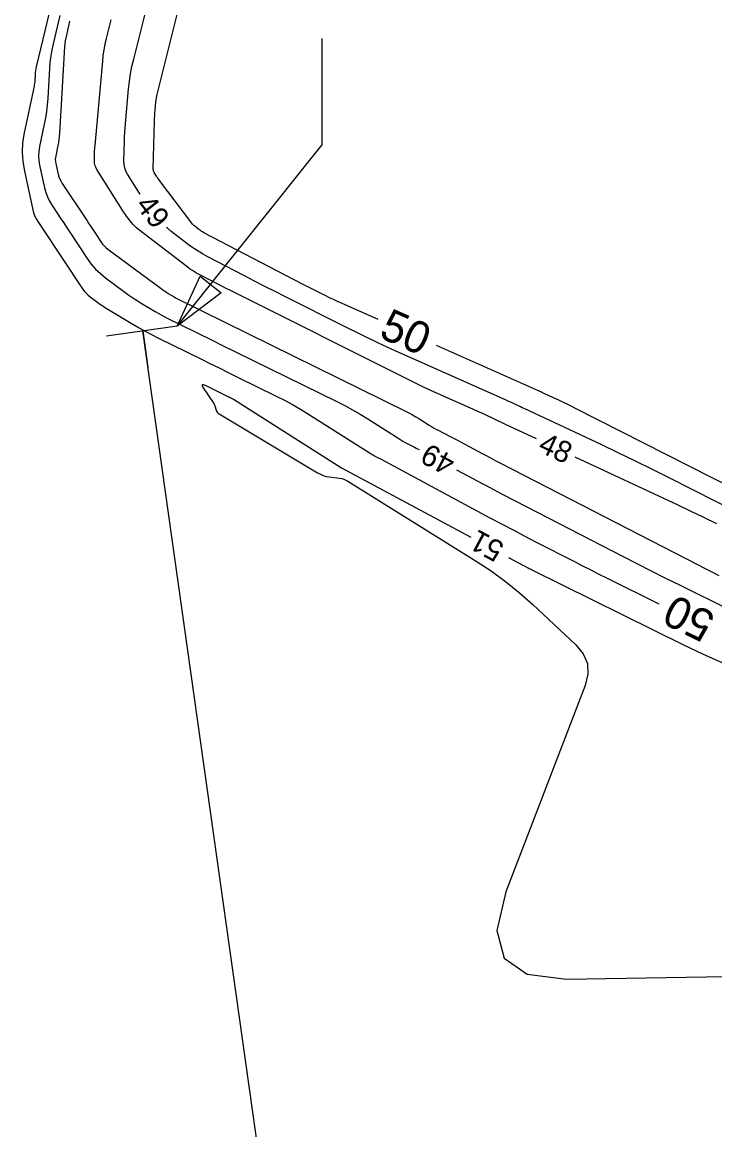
# Model space of a CAD drawing. Extents: x 2384780 to 2405861, y 547869 to 573706.
# Drawn here: x 2394284.8 to 2394349.7, y 554234.6 to 554338.4 of the extents above; entities that cross this region are included whole.
import ezdxf

# ---------------------------------------------------------------- set-up
doc = ezdxf.new("R2010")
doc.units = 0
for name, color, linetype in [('Breaklines', 7, 'Continuous'), ('Old_Level_5', 7, 'Continuous'), ('Old_Level_60', 7, 'Continuous'), ('Old_Level_61', 7, 'Continuous')]:
    doc.layers.add(name, color=color, linetype=linetype)

# ---------------------------------------------------------------- blocks, each defined once
blk = doc.blocks.new('HDWL')
at = {"layer": 'Breaklines'}
for p, q in [((0, -0.0655), (0, 0.0685)), ((0, 0), (-0.0685, 0))]:
    blk.add_line(p, q, dxfattribs=at)

msp = doc.modelspace()

# ---------------------------------------------------------------- linework, layer by layer
at = {"layer": 'Breaklines'}
msp.add_line((2394319.96325, 554140.06375), (2394296.07525, 554309.4645), dxfattribs=at)
at = {"layer": 'Old_Level_5'}
for p in [(2394312.877, 554336.87875), (2394299.31825, 554309.92175)]:
    msp.add_line(p, (2394312.877, 554326.87875), dxfattribs=at)
msp.add_lwpolyline([(2394303.417, 554313.04625), (2394299.31825, 554309.92175), (2394301.4645, 554314.6075)], close=True, dxfattribs=at)
at = {"layer": 'Old_Level_60'}
for points in [[(2394288.302, 554339.03025), (2394287.67775, 554336.385), (2394287.55625, 554335.81625), (2394287.46, 554335.244), (2394287.3885, 554334.668), (2394287.34175, 554334.0885), (2394287.17475, 554331.2495), (2394287.12775, 554330.6425), (2394287.05775, 554330.03875), (2394286.965, 554329.438), (2394286.8495, 554328.8405), (2394286.40775, 554326.7655), (2394286.33725, 554326.321), (2394286.31525, 554325.8765), (2394286.34175, 554325.4325), (2394286.4165, 554324.98875), (2394286.88525, 554322.89025), (2394287.00475, 554322.44875), (2394287.163, 554322.0235), (2394287.35925, 554321.6145), (2394287.594, 554321.222), (2394288.48525, 554319.87325), (2394288.67625, 554319.58425), (2394288.86725, 554319.2955), (2394289.05825, 554319.0065), (2394289.2495, 554318.71775), (2394290.88225, 554316.25175), (2394291.25225, 554315.74225), (2394291.662, 554315.2705), (2394292.1115, 554314.83675), (2394292.601, 554314.44075), (2394294.41425, 554313.09875), (2394294.78775, 554312.829), (2394295.1675, 554312.56875), (2394295.5535, 554312.31725), (2394295.9455, 554312.07525), (2394297.236, 554311.29925), (2394297.514, 554311.136), (2394297.79525, 554310.9785), (2394298.07975, 554310.82675), (2394298.3675, 554310.681), (2394301.0565, 554309.352), (2394301.633, 554309.06725), (2394302.20925, 554308.783), (2394302.78575, 554308.49875), (2394303.3625, 554308.21475), (2394314.25825, 554302.85275), (2394315.00225, 554302.47425), (2394315.735, 554302.076), (2394316.457, 554301.658), (2394317.168, 554301.2205), (2394320.0675, 554299.38175), (2394320.265, 554299.25975), (2394320.465, 554299.14225), (2394320.6675, 554299.02925), (2394320.87275, 554298.92075), (2394321.5475, 554298.574), (2394321.692, 554298.4995), (2394321.836, 554298.42425), (2394321.97, 554298.35325)], [(2394289.22925, 554338.481), (2394288.92625, 554337.19625), (2394288.86725, 554336.92025), (2394288.8205, 554336.64225), (2394288.78575, 554336.36275), (2394288.763, 554336.08125), (2394288.28775, 554327.99775), (2394288.26525, 554327.708), (2394288.23175, 554327.4195), (2394288.1875, 554327.13275), (2394288.13225, 554326.84725), (2394287.929, 554325.892), (2394287.8995, 554325.7055), (2394287.89025, 554325.519), (2394287.90125, 554325.3325), (2394287.93275, 554325.14625)], [(2394332.9865, 554299.34825), (2394330.07325, 554300.7125), (2394329.768, 554300.8555), (2394329.46275, 554300.9985), (2394329.1575, 554301.14125), (2394328.85225, 554301.28425), (2394327.85525, 554301.75125), (2394327.64125, 554301.85075), (2394327.427, 554301.94925), (2394327.212, 554302.04675), (2394326.99675, 554302.143), (2394323.76475, 554303.58025), (2394323.074, 554303.892), (2394322.387, 554304.21175), (2394321.70375, 554304.5395), (2394321.02425, 554304.875), (2394304.31575, 554313.24625), (2394303.89925, 554313.456), (2394303.48375, 554313.66725), (2394303.06875, 554313.88025), (2394302.65475, 554314.09475), (2394301.30375, 554314.7985), (2394301.018, 554314.95525), (2394300.74, 554315.124), (2394300.4695, 554315.3045), (2394300.20675, 554315.49725), (2394295.67925, 554318.969), (2394295.49875, 554319.11725), (2394295.32975, 554319.27625), (2394295.172, 554319.44675), (2394295.02525, 554319.62825), (2394294.5645, 554320.23925), (2394294.467, 554320.37125), (2394294.37275, 554320.505), (2394294.281, 554320.641), (2394294.19225, 554320.77875), (2394291.78625, 554324.60475), (2394291.68025, 554324.803), (2394291.606, 554325.01025), (2394291.56375, 554325.226), (2394291.5535, 554325.45075), (2394291.572, 554326.199), (2394291.57725, 554326.35925), (2394291.585, 554326.51925), (2394291.59575, 554326.67925), (2394291.609, 554326.839), (2394292.32875, 554334.7375), (2394292.38875, 554335.279), (2394292.4695, 554335.817), (2394292.571, 554336.3515), (2394292.69325, 554336.8825), (2394293.12675, 554338.61125)], [(2394295.8485, 554322.29175), (2394295.72675, 554322.47275), (2394295.508, 554322.81225), (2394294.6665, 554324.15025), (2394294.50975, 554324.4435), (2394294.40025, 554324.74975), (2394294.33775, 554325.06875), (2394294.3225, 554325.401), (2394294.3685, 554327.268), (2394294.38175, 554327.66775), (2394294.4015, 554328.06725), (2394294.428, 554328.46625), (2394294.461, 554328.865), (2394294.7605, 554332.151), (2394294.838, 554332.85275), (2394294.94275, 554333.55), (2394295.07425, 554334.24275), (2394295.23275, 554334.93075), (2394296.26725, 554339.05625)], [(2394287.93275, 554325.14625), (2394288.12675, 554324.277), (2394288.1975, 554324.01575), (2394288.291, 554323.764), (2394288.40725, 554323.522), (2394288.54625, 554323.28975), (2394290.85975, 554319.7885), (2394291.04075, 554319.51475), (2394291.22175, 554319.241), (2394291.40275, 554318.96725), (2394291.58375, 554318.69375), (2394292.17575, 554317.8), (2394292.30975, 554317.61525), (2394292.45825, 554317.44425), (2394292.621, 554317.287), (2394292.7985, 554317.1435), (2394297.81325, 554313.432), (2394297.97475, 554313.3155), (2394298.139, 554313.20275), (2394298.306, 554313.094), (2394298.4755, 554312.98925), (2394299.03375, 554312.6535), (2394299.15425, 554312.583), (2394299.27575, 554312.51475), (2394299.399, 554312.44925), (2394299.5235, 554312.386), (2394300.68675, 554311.81125), (2394300.936, 554311.688), (2394301.1855, 554311.565), (2394301.435, 554311.442), (2394301.68425, 554311.31925), (2394320.756, 554301.9335), (2394321.065, 554301.77625), (2394321.3695, 554301.611), (2394321.66925, 554301.43725), (2394321.96475, 554301.2555), (2394322.92175, 554300.64875), (2394323.12825, 554300.521), (2394323.3375, 554300.398), (2394323.54925, 554300.28), (2394323.764, 554300.1665), (2394324.89975, 554299.58275), (2394325.143, 554299.45725), (2394325.3855, 554299.3305), (2394325.62725, 554299.20275), (2394325.86875, 554299.07375), (2394327.879, 554297.994), (2394328.31025, 554297.76375), (2394328.7425, 554297.53525), (2394329.17575, 554297.3085), (2394329.61, 554297.08375), (2394348.06725, 554287.58125), (2394348.73025, 554287.2415), (2394349.39475, 554286.9045), (2394350.06075, 554286.57025)], [(2394358.396, 554289.12), (2394345.45625, 554295.68325), (2394343.8575, 554296.48625), (2394342.253, 554297.2765), (2394340.642, 554298.05425), (2394339.025, 554298.81925), (2394331.80775, 554302.199), (2394331.63625, 554302.2795), (2394331.4645, 554302.35975), (2394331.293, 554302.44025), (2394331.12125, 554302.5205), (2394330.56075, 554302.783), (2394330.44025, 554302.839), (2394330.31975, 554302.8945), (2394330.199, 554302.94925), (2394330.078, 554303.0035), (2394321.4315, 554306.84775), (2394319.8035, 554307.583), (2394318.18425, 554308.33675), (2394316.57375, 554309.10925), (2394314.972, 554309.90025), (2394309.445, 554312.66925), (2394308.48225, 554313.154), (2394307.5215, 554313.6425), (2394306.5625, 554314.13475), (2394305.60575, 554314.63075), (2394302.181, 554316.414), (2394301.6695, 554316.69475), (2394301.1715, 554316.997), (2394300.68725, 554317.3205), (2394300.21675, 554317.66525), (2394298.7015, 554318.82725), (2394298.38675, 554319.08575), (2394298.3165, 554319.152)], [(2394326.8535, 554290.10375), (2394314.7435, 554296.6075), (2394314.74025, 554296.60925), (2394314.737, 554296.611), (2394314.73375, 554296.61275), (2394314.7305, 554296.6145), (2394314.71975, 554296.62), (2394314.7175, 554296.621), (2394314.71525, 554296.62225), (2394314.713, 554296.62375), (2394314.71075, 554296.625), (2394304.58675, 554303.045), (2394304.55025, 554303.0675), (2394304.513, 554303.089), (2394304.47525, 554303.1095), (2394304.43675, 554303.129), (2394304.31075, 554303.19125), (2394304.2835, 554303.2045), (2394304.2565, 554303.21775), (2394304.2295, 554303.23125), (2394304.2025, 554303.2445), (2394302.03475, 554304.316), (2394301.77225, 554304.42075), (2394301.64475, 554304.4095), (2394301.65225, 554304.28175), (2394301.79475, 554304.0375), (2394302.6735, 554302.7735), (2394302.7215, 554302.699), (2394302.7635, 554302.6215), (2394302.79975, 554302.541), (2394302.83, 554302.45775)], [(2394302.83, 554302.45775), (2394302.95775, 554302.062), (2394303.0055, 554301.948), (2394303.071, 554301.84775), (2394303.15375, 554301.7615), (2394303.25425, 554301.68925), (2394312.4635, 554296.173), (2394312.723, 554296.03475), (2394312.99275, 554295.92525), (2394313.27225, 554295.84425), (2394313.562, 554295.79175), (2394314.524, 554295.6675), (2394314.7265, 554295.6305), (2394314.9215, 554295.57275), (2394315.109, 554295.494), (2394315.28925, 554295.3945), (2394327.3135, 554287.907), (2394328.7185, 554286.98425), (2394330.07375, 554285.9965), (2394331.3795, 554284.944), (2394332.6355, 554283.8265), (2394336.657, 554280.07075), (2394337.35825, 554279.22875), (2394337.73825, 554278.313), (2394337.79725, 554277.32325), (2394337.535, 554276.2595), (2394330.0995, 554256.9005), (2394329.26075, 554253.27925), (2394329.93125, 554250.71225), (2394332.11075, 554249.19975), (2394335.7995, 554248.74125), (2394356.3965, 554249.06)], [(2394349.86625, 554291.391), (2394348.66275, 554291.98375), (2394347.4545, 554292.567), (2394346.24175, 554293.14075), (2394336.609, 554297.65175)], [(2394325.49425, 554296.46125), (2394327.46775, 554295.40125), (2394328.6145, 554294.7885), (2394329.76375, 554294.181), (2394330.9155, 554293.5785), (2394332.07025, 554292.98075), (2394341.04225, 554288.3615), (2394342.38325, 554287.6745), (2394343.72675, 554286.99325), (2394345.07325, 554286.31725), (2394346.4225, 554285.647), (2394350.8345, 554283.466)], [(2394350.531, 554278.305), (2394348.60775, 554279.15875), (2394346.7075, 554280.066), (2394332.55675, 554287.06125), (2394332.46825, 554287.10525), (2394332.38, 554287.1495), (2394332.292, 554287.194), (2394332.204, 554287.239), (2394331.91725, 554287.38675), (2394331.856, 554287.4185), (2394331.79475, 554287.4505), (2394331.7335, 554287.483), (2394331.67275, 554287.5155), (2394330.3775, 554288.211)]]:
    msp.add_lwpolyline(points, dxfattribs=at)
at = {"layer": 'Old_Level_61'}
for points in [[(2394318.1285, 554310.547), (2394314.68975, 554312.076), (2394314.32275, 554312.2415), (2394313.95775, 554312.4115), (2394313.59475, 554312.5855), (2394313.2335, 554312.764), (2394312.0575, 554313.35325), (2394311.80575, 554313.48), (2394311.55425, 554313.60775), (2394311.3035, 554313.7365), (2394311.05325, 554313.86625), (2394301.821, 554318.67425), (2394301.69425, 554318.74375), (2394301.57075, 554318.81875), (2394301.4505, 554318.899), (2394301.33375, 554318.9845), (2394300.95825, 554319.2725), (2394300.88, 554319.33675), (2394300.80675, 554319.40575), (2394300.7385, 554319.4795), (2394300.675, 554319.558), (2394297.6585, 554323.55775), (2394297.585, 554323.6575), (2394297.51375, 554323.75875), (2394297.4445, 554323.86125), (2394297.3775, 554323.9655), (2394297.162, 554324.308), (2394297.12175, 554324.38325), (2394297.09375, 554324.4615), (2394297.07775, 554324.54325), (2394297.074, 554324.62825), (2394297.18425, 554329.11125), (2394297.19275, 554329.36375), (2394297.20525, 554329.616), (2394297.22175, 554329.868), (2394297.24275, 554330.11975), (2394297.3175, 554330.942), (2394297.337, 554331.1175), (2394297.36325, 554331.292), (2394297.396, 554331.46525), (2394297.43575, 554331.6375), (2394299.7915, 554341.0325)], [(2394287.3005, 554339.26625), (2394286.1075, 554334.21025), (2394286.06975, 554334.033), (2394286.0395, 554333.8545), (2394286.01725, 554333.675), (2394286.00275, 554333.4945), (2394285.968, 554332.9025), (2394285.958, 554332.77575), (2394285.9435, 554332.65), (2394285.92425, 554332.52475), (2394285.9, 554332.4), (2394284.971, 554328.0365), (2394284.82825, 554327.13525), (2394284.78375, 554326.2345), (2394284.83725, 554325.33425), (2394284.989, 554324.4345), (2394285.857, 554320.548), (2394285.8985, 554320.39525), (2394285.953, 554320.248), (2394286.021, 554320.1065), (2394286.10225, 554319.97075), (2394286.3895, 554319.536), (2394286.451, 554319.443), (2394286.51275, 554319.34975), (2394286.57425, 554319.25675), (2394286.63575, 554319.16375), (2394290.438, 554313.4215), (2394290.595, 554313.20525), (2394290.769, 554313.005), (2394290.95975, 554312.821), (2394291.1675, 554312.65275), (2394291.874, 554312.12975), (2394292.02675, 554312.01975), (2394292.182, 554311.91325), (2394292.3395, 554311.8105), (2394292.49975, 554311.71175), (2394295.16325, 554310.11025), (2394295.73725, 554309.773), (2394296.318, 554309.448), (2394296.90525, 554309.13475), (2394297.499, 554308.83375), (2394301.51275, 554306.85025), (2394302.37275, 554306.42525), (2394303.23325, 554306.00075), (2394304.09375, 554305.57675), (2394304.9545, 554305.153), (2394308.58125, 554303.368), (2394309.35275, 554302.9755), (2394310.11275, 554302.5625), (2394310.8615, 554302.129), (2394311.59875, 554301.67525), (2394317.38825, 554298.004), (2394317.4885, 554297.942), (2394317.59, 554297.88225), (2394317.693, 554297.825), (2394317.79725, 554297.76975), (2394318.14, 554297.59375), (2394318.21325, 554297.55575), (2394318.2865, 554297.5175), (2394318.3595, 554297.479), (2394318.43225, 554297.44), (2394328.614, 554291.97175), (2394329.6965, 554291.3935), (2394330.7815, 554290.82), (2394331.86875, 554290.251), (2394332.95875, 554289.687), (2394336.523, 554287.852), (2394337.2875, 554287.46025), (2394338.05375, 554287.07175), (2394338.8215, 554286.68625), (2394339.59075, 554286.304), (2394344.4285, 554283.9125)], [(2394360.1425, 554290.284), (2394336.56525, 554302.2425), (2394336.21125, 554302.42025), (2394335.85575, 554302.59525), (2394335.499, 554302.7675), (2394335.14075, 554302.937), (2394333.54225, 554303.6855), (2394333.50425, 554303.7035), (2394333.46625, 554303.72125), (2394333.42825, 554303.739), (2394333.39025, 554303.75675), (2394333.266, 554303.815), (2394333.2395, 554303.82725), (2394333.21275, 554303.8395), (2394333.186, 554303.85175), (2394333.15925, 554303.86375), (2394323.611, 554308.10925)]]:
    msp.add_lwpolyline(points, dxfattribs=at)

# ---------------------------------------------------------------- block references
at = {"layer": 'Old_Level_5', "xscale": 49.99999999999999, "yscale": 50, "rotation": 98.02674452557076}
msp.add_blockref('HDWL', (2394296.07525, 554309.4645), dxfattribs=at)

# ---------------------------------------------------------------- texts
at = {"layer": 'Old_Level_60'}
for s, rotation, p in [('49', 308.1667583, (2394295.33, 554321.225)), ('48', 334.9062, (2394333.01175, 554298.23225)), ('49', 151.7676306, (2394325.5095, 554297.58825)), ('51', 151.7612806, (2394330.0875, 554289.502))]:
    msp.add_text(s, height=2, rotation=rotation, dxfattribs=at).set_placement(p)
at = {"layer": 'Old_Level_61'}
for rotation, p in [(336.0284611, (2394318.102, 554308.917)), (153.8605167, (2394349.89925, 554282.889))]:
    msp.add_text('50', height=3, rotation=rotation, dxfattribs=at).set_placement(p)

doc.saveas('drawing.dxf')
